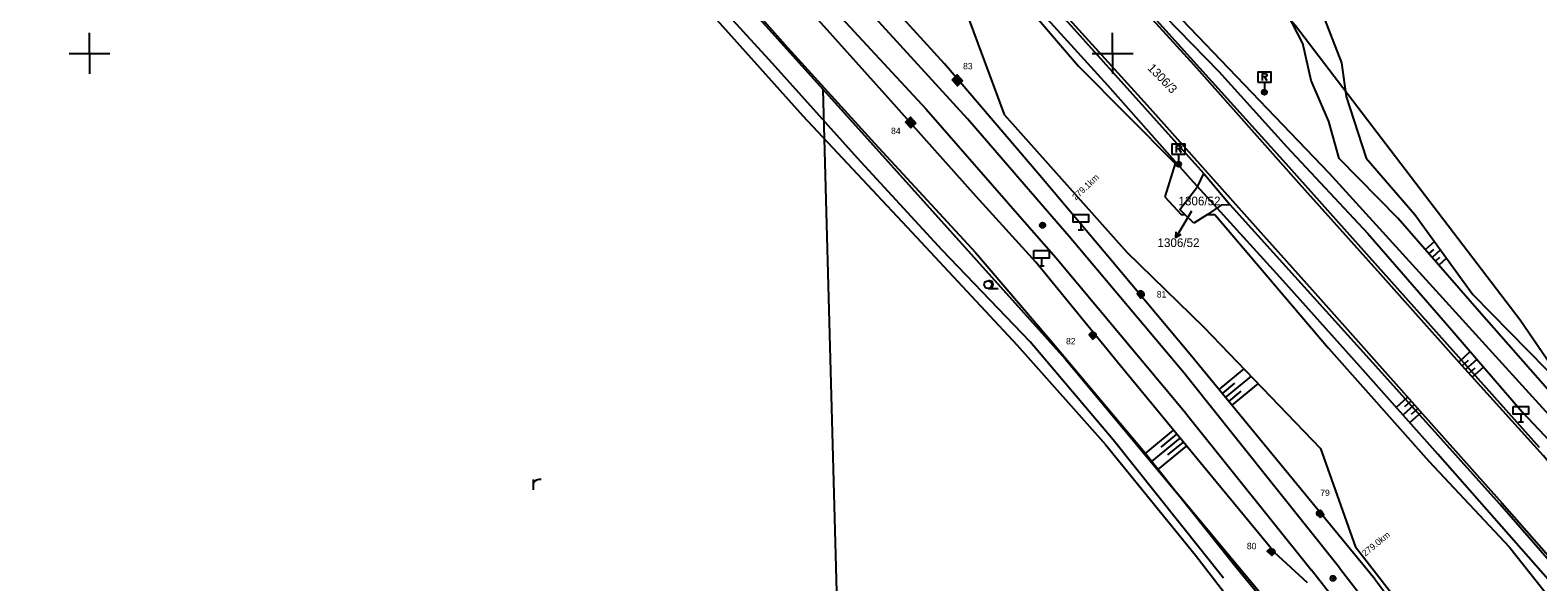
# Model space of a CAD drawing. Extents: x -469926 to -462499, y -1098642 to -1092733.
# Drawn here: x -466811.6 to -466516.9, y -1093303.2 to -1093195.5 of the extents above; entities that cross this region are included whole.
import ezdxf

# ---------------------------------------------------------------- set-up
doc = ezdxf.new("R2010")
doc.units = 0
for name, color, linetype in [('Vrstva 1', 7, 'Continuous'), ('Vrstva 10', 7, 'Continuous'), ('Vrstva 11', 7, 'Continuous'), ('Vrstva 13', 7, 'Continuous'), ('Vrstva 16', 7, 'Continuous'), ('Vrstva 17', 7, 'Continuous'), ('Vrstva 18', 7, 'Continuous'), ('Vrstva 20', 7, 'Continuous'), ('Vrstva 21', 7, 'Continuous'), ('Vrstva 29', 7, 'Continuous'), ('Vrstva 42', 7, 'Continuous'), ('Vrstva 46', 7, 'Continuous'), ('Vrstva 47', 7, 'Continuous'), ('Vrstva 48', 7, 'Continuous'), ('Vrstva 50', 7, 'Continuous'), ('Vrstva 9', 7, 'Continuous')]:
    doc.layers.add(name, color=color, linetype=linetype)

msp = doc.modelspace()

# ---------------------------------------------------------------- linework, layer by layer
at = {"layer": 'Vrstva 1'}
for p, q in [((-466582.17, -1093223.46), (-466620.77, -1093180.5)), ((-466677.84, -1093183.41), (-466656.59, -1093207.05)), ((-466621, -1093185.75), (-466606.7, -1093202.5)), ((-466589.45, -1093190.25), (-466557.7, -1093223.4)), ((-466592.64, -1093192.17), (-466566.75, -1093220.89)), ((-466564.27, -1093194.58), (-466520.34, -1093252.09)), ((-466606.7, -1093202.5), (-466587.8, -1093221.5)), ((-466656.59, -1093207.05), (-466609.21, -1093259.77)), ((-466652.57, -1093353.54), (-466656.59, -1093207.05)), ((-466566.75, -1093220.89), (-466541.12, -1093249.55)), ((-466587.8, -1093221.5), (-466589.8, -1093228)), ((-466583.32, -1093225.93), (-466582.17, -1093223.46)), ((-466582.17, -1093223.46), (-466577.01, -1093229.59)), ((-466557.7, -1093223.4), (-466503.1, -1093283.45)), ((-466586.85, -1093230.49), (-466583.32, -1093225.93)), ((-466589.8, -1093228), (-466586.6, -1093231.45)), ((-466578.79, -1093229.66), (-466581.48, -1093231.45)), ((-466577.01, -1093229.59), (-466578.79, -1093229.66)), ((-466547.95, -1093261.76), (-466577.01, -1093229.59)), ((-466585.88, -1093231.45), (-466586.85, -1093230.49)), ((-466586.6, -1093231.45), (-466585.88, -1093231.45)), ((-466584.11, -1093233.2), (-466585.88, -1093231.45)), ((-466581.48, -1093231.45), (-466584.11, -1093233.2)), ((-466581.48, -1093231.45), (-466580, -1093231.45)), ((-466580, -1093231.45), (-466557.8, -1093257.6)), ((-466541.12, -1093249.55), (-466516.62, -1093276.93)), ((-466520.34, -1093252.09), (-466506.25, -1093272.65)), ((-466557.8, -1093257.6), (-466538.2, -1093279.7)), ((-466609.21, -1093259.77), (-466560.64, -1093318.05)), ((-466524.34, -1093288.05), (-466547.95, -1093261.76)), ((-466538.2, -1093279.7), (-466522.45, -1093296.5)), ((-466503.64, -1093311.8), (-466524.34, -1093288.05)), ((-466522.45, -1093296.5), (-466493, -1093333.5))]:
    msp.add_line(p, q, dxfattribs=at)
at = {"layer": 'Vrstva 10'}
for points in [[(-466772.98, -1092969.7), (-466699.7, -1093001.66), (-466695.61, -1093007.43), (-466688.06, -1093011.47), (-466686.67, -1093033.46), (-466679.02, -1093046.85), (-466659.74, -1093081.02), (-466638.28, -1093112), (-466610.77, -1093143.64), (-466564.27, -1093194.58), (-466520.34, -1093252.09), (-466506.25, -1093272.65), (-466474.15, -1093319.51), (-466472.76, -1093321.06), (-466463.33, -1093323.91), (-466461.77, -1093333.29), (-466459.45, -1093347.2), (-466458.91, -1093356.22), (-466447.6, -1093379.95), (-466443.09, -1093389.54), (-466435.2, -1093408.45), (-466423.7, -1093429.58), (-466412.53, -1093452.03), (-466395.39, -1093476.8)], [(-466567.05, -1093390.67), (-466579.8, -1093393.88), (-466582.35, -1093389.69), (-466570.59, -1093385.27), (-466537.84, -1093360.19), (-466537.92, -1093348.45), (-466560.64, -1093318.05), (-466609.21, -1093259.77), (-466656.59, -1093207.05), (-466677.84, -1093183.41), (-466720.83, -1093141.28)]]:
    msp.add_lwpolyline(points, dxfattribs=at)
at = {"layer": 'Vrstva 13'}
for centre, radius in [((-466594.51, -1093246.87), 0.5), ((-466594.39, -1093247.03), 0.5), ((-466594.51, -1093246.87), 0.36), ((-466594.39, -1093247.03), 0.36), ((-466594.51, -1093246.87), 0.22), ((-466594.39, -1093247.03), 0.22), ((-466594.51, -1093246.87), 0.08), ((-466594.39, -1093247.03), 0.08), ((-466603.91, -1093254.98), 0.5), ((-466603.91, -1093254.98), 0.36), ((-466603.76, -1093255), 0.5), ((-466603.91, -1093254.98), 0.22), ((-466603.76, -1093255), 0.36), ((-466603.91, -1093254.98), 0.08), ((-466603.76, -1093255), 0.22), ((-466603.76, -1093255), 0.08), ((-466559.58, -1093289.88), 0.5), ((-466559.55, -1093289.79), 0.5), ((-466559.58, -1093289.88), 0.36), ((-466559.55, -1093289.79), 0.36), ((-466559.58, -1093289.88), 0.22), ((-466559.55, -1093289.79), 0.22), ((-466559.58, -1093289.88), 0.08), ((-466559.55, -1093289.79), 0.08), ((-466568.86, -1093297.38), 0.5), ((-466568.85, -1093297.35), 0.5), ((-466568.86, -1093297.38), 0.36), ((-466568.85, -1093297.35), 0.36), ((-466568.86, -1093297.38), 0.22), ((-466568.85, -1093297.35), 0.22), ((-466568.86, -1093297.38), 0.08), ((-466568.85, -1093297.35), 0.08)]:
    msp.add_circle(centre, radius, dxfattribs=at)
at = {"layer": 'Vrstva 16'}
for p, q in [((-466800, -1093200), (-466800, -1093196)), ((-466800, -1093200), (-466800, -1093196)), ((-466600, -1093200), (-466600, -1093196)), ((-466600, -1093200), (-466600, -1093196)), ((-466804, -1093200), (-466796, -1093200)), ((-466804, -1093200), (-466796, -1093200)), ((-466800, -1093200), (-466800, -1093204)), ((-466800, -1093200), (-466800, -1093204)), ((-466604, -1093200), (-466596, -1093200)), ((-466604, -1093200), (-466596, -1093200)), ((-466600, -1093200), (-466600, -1093204)), ((-466600, -1093200), (-466600, -1093204)), ((-466584.59, -1093230.82), (-466586.11, -1093233.4)), ((-466586.11, -1093233.4), (-466587.63, -1093235.98))]:
    msp.add_line(p, q, dxfattribs=at)
msp.add_lwpolyline([(-466586.7, -1093235.38), (-466587.63, -1093235.98), (-466587.56, -1093234.87)], dxfattribs=at)
at = {"layer": 'Vrstva 17'}
for points in [[(-466482.78, -1093318.8), (-466499.25, -1093298.47), (-466515.79, -1093278.66), (-466531.68, -1093261.04), (-466547.67, -1093243.11), (-466563.51, -1093225.43), (-466584.07, -1093202.31), (-466606.42, -1093177.74), (-466619.44, -1093163.58)], [(-466628.06, -1093171.88), (-466625.93, -1093174.37), (-466615.51, -1093185.48), (-466593.28, -1093210.14), (-466571.59, -1093234.35), (-466560.39, -1093246.88), (-466540.49, -1093269.27), (-466523.92, -1093287.81), (-466508.01, -1093305.88)]]:
    msp.add_lwpolyline(points, dxfattribs=at)
at = {"layer": 'Vrstva 18'}
for p, q in [((-466630.81, -1093205.22), (-466630.28, -1093204.73)), ((-466630.33, -1093205.75), (-466630.81, -1093205.22)), ((-466630.61, -1093205.22), (-466630.29, -1093204.93)), ((-466630.32, -1093205.55), (-466630.61, -1093205.22)), ((-466630.42, -1093205.23), (-466630.3, -1093205.13)), ((-466630.31, -1093205.35), (-466630.42, -1093205.23)), ((-466629.79, -1093205.26), (-466630.33, -1093205.75)), ((-466629.99, -1093205.25), (-466630.32, -1093205.55)), ((-466630.19, -1093205.24), (-466630.31, -1093205.35)), ((-466630.3, -1093205.13), (-466630.19, -1093205.24)), ((-466630.29, -1093204.93), (-466629.99, -1093205.25)), ((-466630.28, -1093204.73), (-466629.79, -1093205.26)), ((-466639.98, -1093213.53), (-466639.44, -1093213.05)), ((-466639.49, -1093214.07), (-466639.98, -1093213.53)), ((-466639.78, -1093213.54), (-466639.45, -1093213.25)), ((-466639.48, -1093213.87), (-466639.78, -1093213.54)), ((-466639.58, -1093213.55), (-466639.46, -1093213.44)), ((-466639.47, -1093213.67), (-466639.58, -1093213.55)), ((-466638.96, -1093213.58), (-466639.49, -1093214.07)), ((-466639.16, -1093213.57), (-466639.48, -1093213.87)), ((-466639.35, -1093213.56), (-466639.47, -1093213.67)), ((-466639.46, -1093213.44), (-466639.35, -1093213.56)), ((-466639.45, -1093213.25), (-466639.16, -1093213.57)), ((-466639.44, -1093213.05), (-466638.96, -1093213.58))]:
    msp.add_line(p, q, dxfattribs=at)
for points in [[(-466630.27, -1093204.53), (-466629.6, -1093205.27), (-466630.33, -1093205.95), (-466631.01, -1093205.21)], [(-466630.23, -1093204.4), (-466629.56, -1093205.13), (-466630.3, -1093205.81), (-466630.97, -1093205.07)], [(-466630.24, -1093204.59), (-466629.76, -1093205.12), (-466630.29, -1093205.61), (-466630.77, -1093205.08)], [(-466630.25, -1093204.79), (-466629.95, -1093205.12), (-466630.28, -1093205.41), (-466630.58, -1093205.09)], [(-466630.26, -1093204.99), (-466630.15, -1093205.11), (-466630.27, -1093205.22), (-466630.38, -1093205.1)], [(-466639.43, -1093212.85), (-466638.76, -1093213.59), (-466639.5, -1093214.26), (-466640.17, -1093213.52)], [(-466639.38, -1093212.66), (-466638.71, -1093213.39), (-466639.44, -1093214.07), (-466640.12, -1093213.33)], [(-466639.39, -1093212.85), (-466638.9, -1093213.38), (-466639.43, -1093213.87), (-466639.92, -1093213.34)], [(-466639.4, -1093213.05), (-466639.1, -1093213.38), (-466639.43, -1093213.67), (-466639.72, -1093213.35)], [(-466639.41, -1093213.25), (-466639.3, -1093213.37), (-466639.42, -1093213.47), (-466639.53, -1093213.36)]]:
    msp.add_lwpolyline(points, close=True, dxfattribs=at)
for centre, radius in [((-466613.71, -1093233.61), 0.5), ((-466613.68, -1093233.55), 0.5), ((-466613.71, -1093233.61), 0.1), ((-466613.68, -1093233.55), 0.1), ((-466613.71, -1093233.61), 0.02), ((-466613.68, -1093233.55), 0.02), ((-466556.91, -1093302.57), 0.5), ((-466556.91, -1093302.57), 0.5), ((-466556.91, -1093302.57), 0.1), ((-466556.91, -1093302.57), 0.1), ((-466556.91, -1093302.57), 0.02), ((-466556.91, -1093302.57), 0.02)]:
    msp.add_circle(centre, radius, dxfattribs=at)
at = {"layer": 'Vrstva 20'}
msp.add_line((-466624.36, -1093245.92), (-466622.36, -1093245.92), dxfattribs=at)
msp.add_line((-466624.36, -1093245.92), (-466622.36, -1093245.92), dxfattribs=at)
msp.add_circle((-466624.36, -1093245.17), 0.75, dxfattribs=at)
msp.add_circle((-466624.36, -1093245.17), 0.75, dxfattribs=at)
msp.add_arc((-466624.11, -1093245.17), 0.75, 260.4059, 99.5941, dxfattribs=at)
msp.add_arc((-466624.11, -1093245.17), 0.75, 260.4059, 99.5941, dxfattribs=at)
at = {"layer": 'Vrstva 21'}
for p, q in [((-466570.79, -1093203.93), (-466570.79, -1093205.32)), ((-466570.33, -1093205.6), (-466570.33, -1093207.1)), ((-466570.32, -1093204.59), (-466569.86, -1093205.32)), ((-466570.33, -1093207.6), (-466570.33, -1093207.6)), ((-466587.56, -1093218), (-466587.56, -1093219.39)), ((-466587.1, -1093219.67), (-466587.1, -1093221.17)), ((-466587.09, -1093218.66), (-466586.62, -1093219.39)), ((-466587.1, -1093221.67), (-466587.1, -1093221.67)), ((-466606.71, -1093234.46), (-466605.71, -1093234.46)), ((-466606.21, -1093232.96), (-466606.21, -1093234.46)), ((-466614.41, -1093241.54), (-466613.41, -1093241.54)), ((-466614.41, -1093241.54), (-466613.41, -1093241.54)), ((-466613.91, -1093240.04), (-466613.91, -1093241.54)), ((-466613.91, -1093240.04), (-466613.91, -1093241.54)), ((-466520.18, -1093270.48), (-466520.18, -1093271.98)), ((-466520.68, -1093271.98), (-466519.68, -1093271.98))]:
    msp.add_line(p, q, dxfattribs=at)
for points in [[(-466571.63, -1093205.6), (-466569.03, -1093205.6), (-466569.03, -1093203.65), (-466571.63, -1093203.65)], [(-466588.4, -1093219.67), (-466585.8, -1093219.67), (-466585.8, -1093217.72), (-466588.4, -1093217.72)], [(-466607.71, -1093231.46), (-466604.71, -1093231.46), (-466604.71, -1093232.96), (-466607.71, -1093232.96)], [(-466615.41, -1093238.54), (-466612.41, -1093238.54), (-466612.41, -1093240.04), (-466615.41, -1093240.04)], [(-466615.41, -1093238.54), (-466612.41, -1093238.54), (-466612.41, -1093240.04), (-466615.41, -1093240.04)], [(-466521.68, -1093268.98), (-466518.68, -1093268.98), (-466518.68, -1093270.48), (-466521.68, -1093270.48)]]:
    msp.add_lwpolyline(points, close=True, dxfattribs=at)
for points in [[(-466570.79, -1093203.93), (-466570.19, -1093203.93), (-466569.99, -1093203.99), (-466569.92, -1093204.06), (-466569.86, -1093204.19), (-466569.86, -1093204.32), (-466569.92, -1093204.45), (-466569.99, -1093204.52), (-466570.19, -1093204.59), (-466570.79, -1093204.59)], [(-466587.56, -1093218), (-466586.95, -1093218), (-466586.76, -1093218.06), (-466586.69, -1093218.13), (-466586.62, -1093218.26), (-466586.62, -1093218.39), (-466586.69, -1093218.52), (-466586.76, -1093218.59), (-466586.95, -1093218.66), (-466587.56, -1093218.66)]]:
    msp.add_lwpolyline(points, dxfattribs=at)
for centre, radius in [((-466570.33, -1093207.6), 0.5), ((-466570.33, -1093207.6), 0.25), ((-466587.1, -1093221.67), 0.5), ((-466587.1, -1093221.67), 0.25)]:
    msp.add_circle(centre, radius, dxfattribs=at)
at = {"layer": 'Vrstva 29'}
for p, q in [((-466661.62, -1093183.7), (-466650.58, -1093195.65)), ((-466628.37, -1093212.76), (-466647.08, -1093192.36)), ((-466650.58, -1093195.65), (-466636.46, -1093210.93)), ((-466636.46, -1093210.93), (-466617.21, -1093232.89)), ((-466613.57, -1093229.93), (-466628.37, -1093212.76)), ((-466608.52, -1093235.79), (-466613.57, -1093229.93)), ((-466617.21, -1093232.89), (-466611.1, -1093239.85)), ((-466585.99, -1093262.51), (-466608.52, -1093235.79)), ((-466611.1, -1093239.85), (-466585.94, -1093269.99)), ((-466581.44, -1093268.21), (-466585.99, -1093262.51)), ((-466585.94, -1093269.99), (-466585.03, -1093271.13)), ((-466555.65, -1093300.54), (-466581.44, -1093268.21)), ((-466585.03, -1093271.13), (-466561.13, -1093301)), ((-466553.85, -1093310.26), (-466561.13, -1093301)), ((-466555.65, -1093300.54), (-466550.17, -1093307.61))]:
    msp.add_line(p, q, dxfattribs=at)
at = {"layer": 'Vrstva 42'}
for p, q in [((-466537.07, -1093236.78), (-466538.87, -1093238.35)), ((-466537.3, -1093238.31), (-466538.21, -1093239.11)), ((-466535.89, -1093238.41), (-466537.55, -1093239.86)), ((-466536.08, -1093239.9), (-466536.9, -1093240.61)), ((-466534.72, -1093240.03), (-466536.24, -1093241.36)), ((-466530.09, -1093258.28), (-466532.35, -1093260.3)), ((-466530.53, -1093260.01), (-466531.68, -1093261.04)), ((-466528.78, -1093259.79), (-466531.02, -1093261.79)), ((-466529.2, -1093261.51), (-466530.35, -1093262.53)), ((-466527.48, -1093261.31), (-466529.69, -1093263.28))]:
    msp.add_line(p, q, dxfattribs=at)
for points in [[(-466711.92, -1093111.42), (-466704.58, -1093119.87), (-466688.86, -1093136.53), (-466673.28, -1093152.67), (-466651.43, -1093170.56), (-466630.21, -1093187.68), (-466621.23, -1093211.92), (-466597.24, -1093238.81), (-466582.15, -1093253.5), (-466559.38, -1093277.21), (-466552.53, -1093296.46)], [(-466548.7, -1093302.82), (-466584.86, -1093258.85), (-466600.64, -1093239.98), (-466614.23, -1093223.83), (-466632.86, -1093202.04), (-466645, -1093188.67), (-466659.96, -1093172.74), (-466675.58, -1093155.56), (-466694.1, -1093136.88), (-466708.1, -1093120.86), (-466715.28, -1093112.9)], [(-466561.9, -1093303.47), (-466568.33, -1093297.52), (-466582.26, -1093280.69), (-466598.49, -1093261.03), (-466615.01, -1093240.77), (-466626.66, -1093227.98), (-466643.89, -1093208.66), (-466657, -1093194.13), (-466684.12, -1093164.41), (-466702.1, -1093146.14), (-466726.55, -1093121.9)], [(-466578.35, -1093302.53), (-466599.89, -1093275.53), (-466616.13, -1093256.37), (-466633.35, -1093238.48), (-466649.88, -1093220.48), (-466666.52, -1093201.99), (-466683.5, -1093183.33), (-466712.25, -1093155.86), (-466733.04, -1093136.4)], [(-466504.82, -1093314.17), (-466536.43, -1093278.32), (-466551.59, -1093261.26), (-466567.22, -1093243.8), (-466584.79, -1093224.51), (-466600.92, -1093206.25), (-466616.62, -1093188.95), (-466630.85, -1093172.82), (-466644, -1093158.56)], [(-466700.02, -1093160.09), (-466677.39, -1093183.23), (-466663.48, -1093198.9), (-466646.53, -1093217.57), (-466626.82, -1093238.92), (-466612.25, -1093255.93), (-466593.68, -1093277.96), (-466575.85, -1093300.38), (-466570.38, -1093307.03)], [(-466496.59, -1093286.89), (-466512.56, -1093268.37), (-466528.33, -1093250.42), (-466544.26, -1093232.19), (-466555.75, -1093220.55), (-466557.76, -1093213.29), (-466561.19, -1093205.33), (-466562.82, -1093198.08), (-466565.82, -1093192.29), (-466569.99, -1093183.07), (-466573.91, -1093170.25), (-466581.44, -1093159.96)], [(-466572.46, -1093162.65), (-466561.73, -1093185.15), (-466555.25, -1093201.86), (-466554.38, -1093208.45), (-466550.46, -1093220.47), (-466540.91, -1093231.49), (-466529.58, -1093247.12), (-466511.67, -1093265.34), (-466496.59, -1093286.89)], [(-466610.35, -1093170.08), (-466595.04, -1093187.31), (-466579.24, -1093203.52), (-466565.96, -1093218.24), (-466550.11, -1093235.21), (-466534.95, -1093252.65), (-466519.93, -1093270.05), (-466502.78, -1093288.23), (-466491.3, -1093299.99)], [(-466503.22, -1093355.91), (-466520.44, -1093337.73), (-466552.53, -1093296.46)], [(-466548.7, -1093302.82), (-466531.88, -1093325.2), (-466522.35, -1093338.77), (-466509.46, -1093357.11), (-466508.52, -1093360.89)]]:
    msp.add_lwpolyline(points, dxfattribs=at)
at = {"layer": 'Vrstva 46'}
for p, q in [((-466628.37, -1093212.76), (-466628.37, -1093212.76)), ((-466608.52, -1093235.79), (-466608.52, -1093235.79)), ((-466585.99, -1093262.51), (-466585.99, -1093262.51)), ((-466558.99, -1093296.41), (-466558.99, -1093296.41))]:
    msp.add_line(p, q, dxfattribs=at)
at = {"layer": 'Vrstva 47'}
for p, q in [((-466636.46, -1093210.93), (-466636.46, -1093210.93)), ((-466611.1, -1093239.85), (-466611.1, -1093239.85)), ((-466585.94, -1093269.99), (-466585.94, -1093269.99)), ((-466564.43, -1093296.94), (-466564.43, -1093296.94))]:
    msp.add_line(p, q, dxfattribs=at)
at = {"layer": 'Vrstva 48'}
for p, q in [((-466574.34, -1093261.63), (-466579.25, -1093265.67)), ((-466576.21, -1093264.46), (-466578.62, -1093266.44)), ((-466572.95, -1093263.08), (-466577.98, -1093267.22)), ((-466571.56, -1093264.53), (-466576.71, -1093268.76)), ((-466574.94, -1093266.01), (-466577.35, -1093267.99)), ((-466544.57, -1093269.16), (-466542.31, -1093267.13)), ((-466542.88, -1093268.98), (-466541.64, -1093267.88)), ((-466543.24, -1093270.65), (-466540.98, -1093268.62)), ((-466541.92, -1093272.15), (-466539.65, -1093270.11)), ((-466541.55, -1093270.47), (-466540.31, -1093269.37)), ((-466593.54, -1093278.14), (-466588.09, -1093273.63)), ((-466592.29, -1093279.7), (-466586.81, -1093275.18)), ((-466591.02, -1093281.24), (-466585.54, -1093276.72)), ((-466590.49, -1093276.92), (-466587.45, -1093274.41)), ((-466589.21, -1093278.46), (-466586.17, -1093275.95))]:
    msp.add_line(p, q, dxfattribs=at)
at = {"layer": 'Vrstva 9'}
msp.add_line((-466713.23, -1093285.25), (-466713.23, -1093283.25), dxfattribs=at)
msp.add_line((-466713.23, -1093285.25), (-466713.23, -1093283.25), dxfattribs=at)
msp.add_lwpolyline([(-466847.92, -1093034.08), (-466828.5, -1093047.79), (-466810.57, -1093060.67), (-466788.19, -1093081.5), (-466766.24, -1093102.37), (-466744.83, -1093124.93), (-466724.15, -1093144.94), (-466700.78, -1093168.13), (-466683.57, -1093186.48), (-466660.58, -1093212.2), (-466639.25, -1093234.96), (-466618.69, -1093256.98), (-466601.39, -1093276.44), (-466583.78, -1093298.07), (-466571.84, -1093313.61), (-466567.21, -1093318.73), (-466549.08, -1093337.84), (-466543.83, -1093345.47), (-466542.36, -1093358.32), (-466554.89, -1093370.3), (-466572.26, -1093381.95), (-466592.76, -1093394.04), (-466610.94, -1093401.23)], dxfattribs=at)
for points in [[(-466631.4, -1093205.15), (-466630.38, -1093204.22), (-466629.32, -1093205.39), (-466630.34, -1093206.31)], [(-466640.52, -1093213.41), (-466639.5, -1093212.49), (-466638.44, -1093213.65), (-466639.45, -1093214.58)], [(-466594.55, -1093246.4), (-466595.2, -1093246.94), (-466594.48, -1093247.82), (-466593.83, -1093247.28)], [(-466603.91, -1093254.41), (-466604.57, -1093254.95), (-466603.85, -1093255.83), (-466603.19, -1093255.29)], [(-466559.4, -1093290.71), (-466558.7, -1093290.14), (-466559.44, -1093289.23), (-466560.14, -1093289.8)], [(-466569.1, -1093296.58), (-466568.24, -1093297.46), (-466568.9, -1093298.12), (-466569.77, -1093297.24)]]:
    msp.add_lwpolyline(points, close=True, dxfattribs=at)
msp.add_arc((-466711.96, -1093284.72), 1.49, 81.3268, 148.707, dxfattribs=at)
msp.add_arc((-466711.96, -1093284.72), 1.49, 81.3268, 148.707, dxfattribs=at)

# ---------------------------------------------------------------- texts
at = {"layer": 'Vrstva 11'}
for s, p in [('83', (-466629.24, -1093203.11)), ('84', (-466643.31, -1093215.77)), ('81', (-466591.37, -1093247.7)), ('82', (-466609.11, -1093256.85)), ('79', (-466559.42, -1093286.48)), ('80', (-466573.76, -1093296.88))]:
    msp.add_text(s, height=1.25, dxfattribs=at).set_placement(p)
at = {"layer": 'Vrstva 29'}
for s, rotation, p in [('279.1km', 43.3532, (-466607.2, -1093228.77)), ('279.0km', 39.1056, (-466550.61, -1093298.34))]:
    msp.add_text(s, height=1.25, rotation=rotation, dxfattribs=at).set_placement(p)
at = {"layer": 'Vrstva 50'}
msp.add_text('1306/3', height=1.7, rotation=314.091, dxfattribs=at).set_placement((-466593.28, -1093202.99))
for p in [(-466587.12, -1093229.69), (-466591.23, -1093237.84)]:
    msp.add_text('1306/52', height=1.7, dxfattribs=at).set_placement(p)

doc.saveas('drawing.dxf')
